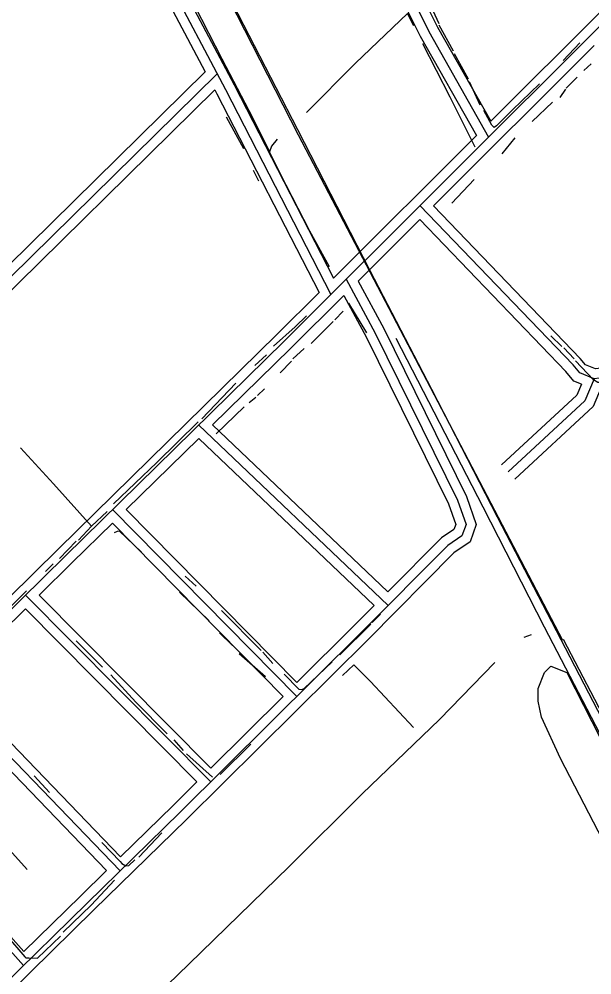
# Model space of a CAD drawing. Extents: x 3297772 to 3335630, y 634068 to 659439.
# Drawn here: x 3313452 to 3314335, y 645293 to 646768 of the extents above; entities that cross this region are included whole.
import ezdxf

# ---------------------------------------------------------------- set-up
doc = ezdxf.new("R2010")
doc.units = 0
for name, color, linetype in [('V-RAIL-TRAK', 7, 'Continuous'), ('V-ROAD-CNTR', 7, 'Continuous'), ('V-SITE-OTLN', 7, 'Continuous'), ('V-SITE-VEGE', 7, 'Continuous'), ('V-TOPO-SHOR', 7, 'Continuous')]:
    doc.layers.add(name, color=color, linetype=linetype)

msp = doc.modelspace()

# ---------------------------------------------------------------- linework, layer by layer
at = {"layer": 'V-RAIL-TRAK'}
msp.add_lwpolyline([(3313378, 647568.6), (3313502.7, 647328.1), (3313556.5, 647223), (3313663.7, 647016.1), (3313780.7, 646791.6), (3313880.9, 646597.2), (3313992.5, 646380), (3314088, 646196.7), (3314189.3, 645999.9), (3314301.2, 645783.7), (3314422.3, 645549.8), (3314549.9, 645303.5), (3314680.4, 645051.8), (3314820.1, 644782), (3314930.2, 644568.7), (3315033.1, 644371.8)], dxfattribs=at)
at = {"layer": 'V-ROAD-CNTR'}
for points in [[(3309475.1, 654365.6), (3309639.8, 654028.3), (3309845.2, 653623), (3310156.6, 653066.3), (3310529.7, 652450.6), (3310984.3, 651694.9), (3311699.5, 650488), (3311962.6, 650063), (3312156.5, 649765.9), (3312337.4, 649482.3), (3312484.7, 649240.9), (3312633.3, 648977.6), (3312720, 648826.5), (3312839.2, 648598.6), (3313001.2, 648301.9), (3313200.7, 647917.1), (3313378.7, 647569.1), (3313539.7, 647260.1), (3313882.2, 646589.3), (3314289.7, 645809.5)], [(3312876.7, 648388.1), (3313116.6, 647907.8), (3313317.3, 647526.1), (3313493.7, 647181), (3313769.9, 646659.3), (3313932.6, 646342.9)], [(3315572.2, 647973.4), (3315184.1, 647587), (3314651, 647056.2), (3314360.3, 646769.6), (3313859.8, 646270.2), (3313523.1, 645939.8), (3313214.5, 645635.9), (3312835.3, 645263), (3312078.3, 644506.3)], [(3313134.5, 647905.9), (3313330.6, 647533), (3313507, 647188), (3313783.2, 646666.3), (3313936.6, 646368)], [(3315174.8, 647598.8), (3315173.5, 647597.6), (3314640.4, 647066.8), (3314349.8, 646780.3), (3314179.2, 646610.1)], [(3313309.4, 647508.6), (3313480.4, 647174.1), (3313738.6, 646686.4)], [(3313906.3, 647080.2), (3313947.5, 647017.3), (3314043.3, 646830), (3314083.7, 646748.5), (3314175.9, 646585.6)], [(3313902.5, 647058.7), (3313934.5, 647009.8), (3314029.9, 646823.3), (3314070.5, 646741.5), (3314157.2, 646588.2)], [(3315094.8, 646934.2), (3314992.3, 646833.3), (3314780.5, 646630.6), (3314648, 646499.3), (3314579, 646430.1), (3314439.6, 646294.5), (3314370.2, 646224.2), (3314353.9, 646214.7), (3314338.9, 646212.9), (3314316.4, 646221.8), (3314306.1, 646234.2), (3314070, 646479.9)], [(3314078.1, 646793.5), (3314097, 646755.5), (3314179.2, 646610.1)], [(3314338.7, 646726.8), (3314091, 646479.7)], [(3313757.1, 646683.5), (3312992.3, 645930.7)], [(3313738.6, 646686.4), (3312995, 645954.4)], [(3313753.3, 646658.7), (3313011.4, 645928.4)], [(3313753.3, 646658.7), (3313756.6, 646652.4), (3313914.3, 646345.8)], [(3314157.2, 646588.2), (3313936.6, 646368)], [(3312636.3, 646495.5), (3313207.4, 645589.3), (3313458.4, 645307.5)], [(3314590.6, 646463), (3314568.5, 646440.8), (3314429, 646305.2), (3314360.9, 646236.2), (3314349, 646229.2), (3314340.9, 646228.3), (3314325.5, 646234.4), (3314317.3, 646244.2), (3314091, 646479.7)], [(3314069.7, 646458.5), (3313974.6, 646363.6)], [(3314319.1, 646204.6), (3314307.3, 646209.3), (3314294.9, 646224.2), (3314069.7, 646458.5)], [(3313956.1, 646366.3), (3314000.7, 646283.3), (3314128.1, 646025.3), (3314141, 645987.9), (3314134.8, 645970.7), (3314112.7, 645955.6), (3313979.3, 645821.3), (3313699.6, 645543.6), (3313556.5, 645403.9), (3313426.4, 645276)], [(3313974.6, 646363.6), (3314014.1, 646290.1), (3314141.9, 646031.1), (3314156.9, 645987.8), (3314147.2, 645961), (3314122.4, 645944.1), (3313989.9, 645810.7), (3313710.1, 645532.9), (3313567, 645393.2), (3313436.9, 645265.3)], [(3313914.3, 646345.8), (3313849.2, 646280.9), (3313512.6, 645950.5), (3313204, 645646.6), (3313194.8, 645637.6)], [(3313952.4, 646341.5), (3313870.3, 646259.5), (3313750.2, 646141.6)], [(3313952.4, 646341.5), (3313987.4, 646276.4), (3314114.2, 646019.6), (3314125.1, 645988), (3314122.3, 645980.3), (3314103.1, 645967.2), (3314020.4, 645884)], [(3316343.5, 641851.4), (3316234, 642021.3), (3315602.3, 643244.8), (3315104.5, 644203.1), (3314879, 644639.9), (3314668.2, 645044.7), (3314541.1, 645295.8), (3314400.3, 645563.5), (3314262.3, 645829.4), (3314167.7, 646014.6), (3314033.2, 646275.1)], [(3314338.9, 646212.9), (3314324.4, 646178.6), (3314206, 646069)], [(3314319.1, 646204.6), (3314311.9, 646187.4), (3314195.8, 646080)], [(3314349.3, 646199.1), (3314337, 646169.8), (3314216.2, 646058)], [(3313728.6, 646141.5), (3314020.7, 645863)], [(3313750.2, 646141.6), (3314020.4, 645884)], [(3313728.7, 646120.6), (3313616.9, 646010.9)], [(3313728.7, 646120.6), (3313999.3, 645862.7)], [(3313595.7, 646011.1), (3313879.9, 645722.6)], [(3313616.9, 646010.9), (3313880, 645743.9)], [(3313595.5, 645989.9), (3313533.6, 645929.1), (3313482.7, 645879)], [(3313595.5, 645989.9), (3313858.7, 645722.7)], [(3313461.4, 645879.1), (3313747.2, 645590.9)], [(3313482.7, 645879), (3313747.3, 645612.1)], [(3313461.3, 645857.9), (3313347.1, 645745.5)], [(3313461.3, 645857.9), (3313726, 645591)], [(3313999.3, 645862.7), (3313968.7, 645831.9), (3313880, 645743.9)], [(3314291.1, 645810.9), (3314532.6, 645348.2), (3314722.5, 644984.4), (3314911.8, 644615.5), (3315083.1, 644279.1), (3315123.8, 644211.7), (3315381.2, 643713.7), (3315604.6, 643279.8), (3316205.3, 642114), (3316321, 641892.3), (3316475.5, 641594.6), (3316530.5, 641494.3), (3316908.1, 640765.9), (3317235.2, 640123.1), (3317563.4, 639492.7), (3317577.5, 639465.5)], [(3313326, 645745.8), (3313607.6, 645453.8)], [(3313347.1, 645745.5), (3313607.9, 645475.1)], [(3313325.8, 645724.4), (3313586.5, 645454.1)], [(3313858.7, 645722.7), (3313747.3, 645612.1)], [(3313211.1, 645611.6), (3313219.5, 645598.4), (3313459.1, 645329.2)], [(3313726, 645591), (3313689.1, 645554.3), (3313607.9, 645475.1)], [(3313586.5, 645454.1), (3313546.1, 645414.6), (3313459.1, 645329.2)]]:
    msp.add_lwpolyline(points, dxfattribs=at)
at = {"layer": 'V-SITE-OTLN'}
msp.add_line((3313464.3, 645455.5), (3313391.3, 645536.2), dxfattribs=at)
at = {"layer": 'V-SITE-VEGE'}
msp.add_lwpolyline([(3314424.3, 645508.8), (3314552, 645277.8), (3314576.6, 645233.5), (3314556.9, 645208.9), (3314532.4, 645194.2), (3314498, 645218.8), (3314286.7, 645626.8), (3314257.3, 645690.7), (3314252.3, 645715.3), (3314252.3, 645735), (3314262.2, 645759.5), (3314272, 645769.4), (3314296.6, 645759.5)], close=True, dxfattribs=at)
at = {"layer": 'V-TOPO-SHOR'}
for p, q in [((3314121.7, 646718.2), (3314099.8, 646758.3)), ((3314316.5, 646730.9), (3314290.7, 646703.8)), ((3314145, 646675), (3314123.3, 646714.2)), ((3314333.9, 646698.8), (3314322.7, 646688.4)), ((3314163, 646634.7), (3314146.3, 646670.8)), ((3314312.2, 646678.1), (3314295.3, 646661.3)), ((3314294.5, 646659.7), (3314285.6, 646646.9)), ((3314274.4, 646639.8), (3314243, 646609.5)), ((3313770.8, 646617.2), (3313797.9, 646568.3)), ((3314216.4, 646584.8), (3314196.3, 646560)), ((3313821.6, 646517.8), (3313813.1, 646534.1)), ((3314119, 646483.8), (3314153.6, 646520.2)), ((3313988, 646283.8), (3313960, 646329.2)), ((3313938.5, 646303.7), (3313951.4, 646317.3)), ((3313902.4, 646267.1), (3313935.9, 646301.1)), ((3314289, 646262.5), (3314271.9, 646279.2)), ((3313874.1, 646243.3), (3313891.3, 646259.5)), ((3314307.7, 646243.8), (3314291.8, 646260.7)), ((3313815.1, 646233.3), (3313833.2, 646249.5)), ((3313854.4, 646222), (3313871.6, 646239.9)), ((3313733.6, 646150.8), (3313786, 646206.1)), ((3313819.2, 646187.2), (3313830.3, 646197.4)), ((3313806.3, 646176.1), (3313816.6, 646184.6)), ((3313755.7, 646127.7), (3313798.6, 646169.3)), ((3313543, 645963.8), (3313563.3, 645985.3)), ((3313513.8, 645935.7), (3313539.6, 645962.1)), ((3313492.4, 645915.3), (3313504.4, 645927.2)), ((3313707.7, 645908.3), (3313724.7, 645892.9)), ((3313410, 645832.9), (3313463.2, 645885.6)), ((3313699.3, 645883.4), (3313744.9, 645839.1)), ((3313763.8, 645855.1), (3313825, 645793.3)), ((3313996.1, 645836.9), (3314009, 645849.7)), ((3313946.3, 645786.7), (3313994.4, 645834.3)), ((3313539.7, 645808.3), (3313580.5, 645768)), ((3313760.6, 645820.6), (3313780.8, 645801.1)), ((3314241.4, 645817.7), (3314230, 645813.4)), ((3313791.3, 645788.7), (3313831.6, 645753.3)), ((3313827.6, 645790.7), (3313842.9, 645773.6)), ((3313690.2, 645655.5), (3313704.7, 645639.2)), ((3313761.7, 645602.2), (3313809, 645649)), ((3313709.8, 645634.1), (3313749.8, 645598)), ((3313474.7, 645600.2), (3313498.5, 645574.4)), ((3313636.4, 645474.6), (3313671.6, 645512.1))]:
    msp.add_line(p, q, dxfattribs=at)
for points in [[(3313549.6, 647147.1), (3313573.3, 647095), (3313624.2, 646982.1), (3313639.2, 646952.8), (3313639.8, 646951.6), (3313676.2, 646873.8), (3313722.5, 646787.8), (3313764.2, 646706.4), (3313811.6, 646615.7), (3313837.7, 646563.1)], [(3314136, 646815.6), (3314094.5, 646784.2), (3314091, 646778.9), (3314092.7, 646774.5), (3314099.2, 646761.2)], [(3314060.4, 646757.5), (3314050.6, 646776.5), (3313970.7, 646700), (3313895.2, 646623.5)], [(3314155.3, 646570.2), (3314116.6, 646647.2), (3314074.3, 646729.4)], [(3314254.5, 646667.9), (3314212.8, 646627.5), (3314188.1, 646603), (3314184.5, 646600.4), (3314181, 646603.9), (3314168.5, 646626.7)], [(3313849.7, 646582.7), (3313841.1, 646571.6), (3313837.7, 646563.1)], [(3313930.3, 646385.7), (3313899.9, 646440.5), (3313863.5, 646511.6), (3313837.7, 646563.1)], [(3313844.3, 646263.1), (3313877.3, 646292.8), (3313895, 646309.9)], [(3314367.7, 646223.5), (3314352, 646207.7), (3314347.6, 646206.9), (3314344.1, 646206.9), (3314337.9, 646211.3), (3314310.1, 646240.6)], [(3313597.1, 646019.9), (3313664.1, 646083.4), (3313727.6, 646146.6)], [(3313454, 646106), (3313504.6, 646050.7), (3313563.3, 645985.3), (3313587.7, 646008)], [(3313598.6, 645975.5), (3313603.6, 645977.5), (3313606.2, 645978.3), (3313640.6, 645945.3)], [(3314185.3, 645775.1), (3314100, 645687.2), (3313980.6, 645572.4), (3313868.2, 645460.1), (3313713.6, 645309.6), (3313599.4, 645199.1)], [(3313860.7, 645757.2), (3313883.3, 645734), (3313887.7, 645733.1), (3313891.2, 645734.9), (3313934.6, 645776)], [(3313950.4, 645755.1), (3313968.2, 645771.2), (3313993.6, 645745.5), (3314060.2, 645674.8)], [(3313593.3, 645755.9), (3313631.6, 645713.8), (3313680, 645665)], [(3313579.3, 645497.1), (3313607.5, 645468.2), (3313610.1, 645464.7), (3313616.3, 645461.2), (3313620.7, 645462), (3313630.4, 645470.4)], [(3313519.7, 645359), (3313562.6, 645400.7), (3313598.6, 645438.9)], [(3313403.6, 645386.9), (3313460.5, 645320.8), (3313462.2, 645319.1), (3313466.5, 645319.1), (3313480.2, 645319), (3313515.4, 645353)]]:
    msp.add_lwpolyline(points, dxfattribs=at)

doc.saveas('drawing.dxf')
